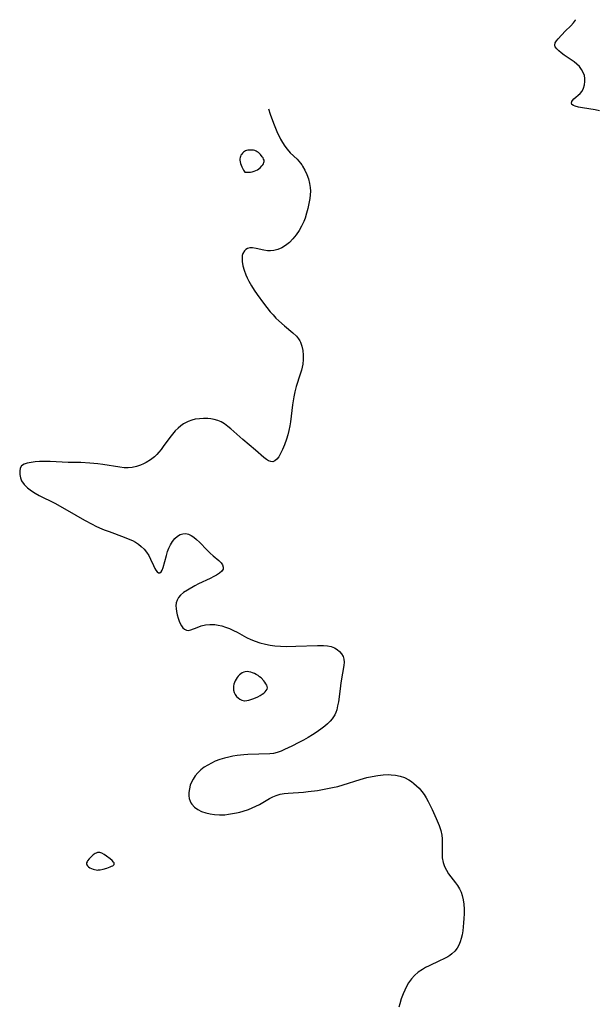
# Model space of a CAD drawing. Header units: metres. Extents: x 1073367 to 1082519, y 1569854 to 1574957.
# Tile 369 of 656: x 1075762 to 1075958, y 1574466 to 1574802. Entities that reach past the tile are written whole.
import ezdxf

# ---------------------------------------------------------------- set-up
doc = ezdxf.new("R2010")
doc.units = ezdxf.units.M
doc.layers.add('CGG_CurvaNivelLidar_v1', color=253, linetype='Continuous', lineweight=30)

msp = doc.modelspace()

# ---------------------------------------------------------------- linework, layer by layer
at = {"layer": 'CGG_CurvaNivelLidar_v1'}
for p, q in [((1075949.8885, 1574799.9463, 66), (1075950.8278, 1574800.9968, 66)), ((1075950.8278, 1574800.9968, 66), (1075951.4486, 1574801.9227, 66)), ((1075951.4486, 1574801.9227, 66), (1075951.5009, 1574802.0327, 66)), ((1075945.6241, 1574795.5468, 66), (1075948.0117, 1574798.0708, 66)), ((1075948.0117, 1574798.0708, 66), (1075949.8885, 1574799.9463, 66)), ((1075944.5447, 1574794.0818, 66), (1075944.9844, 1574794.7972, 66)), ((1075944.9844, 1574794.7972, 66), (1075945.6241, 1574795.5468, 66)), ((1075944.3952, 1574793.3837, 66), (1075944.5447, 1574794.0818, 66)), ((1075944.5901, 1574792.716, 66), (1075944.3952, 1574793.3837, 66)), ((1075945.0666, 1574792.0449, 66), (1075944.5901, 1574792.716, 66)), ((1075945.7547, 1574791.3656, 66), (1075945.0666, 1574792.0449, 66)), ((1075946.5947, 1574790.6733, 66), (1075945.7547, 1574791.3656, 66)), ((1075947.6511, 1574789.8854, 66), (1075946.5947, 1574790.6733, 66)), ((1075950.986, 1574787.6565, 66), (1075947.6511, 1574789.8854, 66)), ((1075952.0073, 1574786.8543, 66), (1075950.986, 1574787.6565, 66)), ((1075952.8641, 1574785.9934, 66), (1075952.0073, 1574786.8543, 66)), ((1075953.5875, 1574785.0464, 66), (1075952.8641, 1574785.9934, 66)), ((1075954.1539, 1574784.0338, 66), (1075953.5875, 1574785.0464, 66)), ((1075954.5329, 1574782.9738, 66), (1075954.1539, 1574784.0338, 66)), ((1075954.6993, 1574781.9333, 66), (1075954.5329, 1574782.9738, 66)), ((1075954.5667, 1574779.7234, 66), (1075954.7074, 1574780.8877, 66)), ((1075954.7074, 1574780.8877, 66), (1075954.6993, 1574781.9333, 66)), ((1075953.1081, 1574776.8417, 66), (1075953.7859, 1574777.6635, 66)), ((1075953.7859, 1574777.6635, 66), (1075954.2656, 1574778.6312, 66)), ((1075954.2656, 1574778.6312, 66), (1075954.5667, 1574779.7234, 66)), ((1075950.0756, 1574773.5614, 66), (1075950.2402, 1574774.1369, 66)), ((1075950.2402, 1574774.1369, 66), (1075950.4579, 1574774.4616, 66)), ((1075950.4579, 1574774.4616, 66), (1075950.9336, 1574774.9781, 66)), ((1075950.9336, 1574774.9781, 66), (1075953.1081, 1574776.8417, 66)), ((1075846.5484, 1574771.6299, 66), (1075847.1698, 1574769.7904, 66)), ((1075950.2853, 1574773.0788, 66), (1075950.0756, 1574773.5614, 66)), ((1075950.7571, 1574772.7313, 66), (1075950.2853, 1574773.0788, 66)), ((1075951.4198, 1574772.4639, 66), (1075950.7571, 1574772.7313, 66)), ((1075952.5622, 1574772.1733, 66), (1075951.4198, 1574772.4639, 66)), ((1075953.9213, 1574771.9273, 66), (1075952.5622, 1574772.1733, 66)), ((1075958.1654, 1574771.2517, 66), (1075953.9213, 1574771.9273, 66)), ((1075959.6873, 1574770.9495, 66), (1075958.1654, 1574771.2517, 66)), ((1075847.1698, 1574769.7904, 66), (1075848.3068, 1574766.6911, 66)), ((1075848.3068, 1574766.6911, 66), (1075849.4771, 1574763.8703, 66)), ((1075849.4771, 1574763.8703, 66), (1075850.7253, 1574761.2621, 66)), ((1075850.7253, 1574761.2621, 66), (1075851.396, 1574760.0326, 66)), ((1075839.133, 1574757.3459, 66), (1075838.7091, 1574757.1896, 66)), ((1075839.5826, 1574757.4458, 66), (1075839.133, 1574757.3459, 66)), ((1075840.5215, 1574757.5148, 66), (1075839.5826, 1574757.4458, 66)), ((1075841.4636, 1574757.4301, 66), (1075840.5215, 1574757.5148, 66)), ((1075841.9181, 1574757.3226, 66), (1075841.4636, 1574757.4301, 66)), ((1075842.3506, 1574757.1594, 66), (1075841.9181, 1574757.3226, 66)), ((1075851.396, 1574760.0326, 66), (1075852.1235, 1574758.8692, 66)), ((1075852.1235, 1574758.8692, 66), (1075852.9288, 1574757.7915, 66)), ((1075852.9288, 1574757.7915, 66), (1075854.0306, 1574756.6021, 66)), ((1075836.8967, 1574754.9468, 66), (1075836.8385, 1574754.5081, 66)), ((1075836.8385, 1574754.5081, 66), (1075836.8521, 1574754.0012, 66)), ((1075836.8521, 1574754.0012, 66), (1075836.9347, 1574753.4493, 66)), ((1075837.015, 1574755.3437, 66), (1075836.8967, 1574754.9468, 66)), ((1075837.1964, 1574755.7308, 66), (1075837.015, 1574755.3437, 66)), ((1075837.4277, 1574756.0915, 66), (1075837.1964, 1574755.7308, 66)), ((1075837.6991, 1574756.4236, 66), (1075837.4277, 1574756.0915, 66)), ((1075838.0045, 1574756.7227, 66), (1075837.6991, 1574756.4236, 66)), ((1075838.3412, 1574756.9814, 66), (1075838.0045, 1574756.7227, 66)), ((1075838.7091, 1574757.1896, 66), (1075838.3412, 1574756.9814, 66)), ((1075842.766, 1574756.9244, 66), (1075842.3506, 1574757.1594, 66)), ((1075843.1539, 1574756.6348, 66), (1075842.766, 1574756.9244, 66)), ((1075843.8594, 1574755.9497, 66), (1075843.1539, 1574756.6348, 66)), ((1075844.4661, 1574755.1875, 66), (1075843.8594, 1574755.9497, 66)), ((1075844.7188, 1574754.7933, 66), (1075844.4661, 1574755.1875, 66)), ((1075844.9228, 1574754.3962, 66), (1075844.7188, 1574754.7933, 66)), ((1075845.0601, 1574753.9996, 66), (1075844.9228, 1574754.3962, 66)), ((1075845.1061, 1574753.6069, 66), (1075845.0601, 1574753.9996, 66)), ((1075854.0306, 1574756.6021, 66), (1075856.3684, 1574754.3571, 66)), ((1075856.3684, 1574754.3571, 66), (1075857.5265, 1574753.0417, 66)), ((1075836.9347, 1574753.4493, 66), (1075837.0843, 1574752.8636, 66)), ((1075837.0843, 1574752.8636, 66), (1075837.5187, 1574751.7156, 66)), ((1075837.5187, 1574751.7156, 66), (1075838.0705, 1574750.635, 66)), ((1075838.0705, 1574750.635, 66), (1075838.5, 1574749.9276, 66)), ((1075842.3095, 1574750.4773, 66), (1075842.8595, 1574750.7654, 66)), ((1075842.8595, 1574750.7654, 66), (1075843.3262, 1574751.084, 66)), ((1075843.3262, 1574751.084, 66), (1075843.7054, 1574751.413, 66)), ((1075843.7054, 1574751.413, 66), (1075844.3728, 1574752.111, 66)), ((1075844.3728, 1574752.111, 66), (1075844.6528, 1574752.4745, 66)), ((1075844.6528, 1574752.4745, 66), (1075844.8811, 1574752.8453, 66)), ((1075844.8811, 1574752.8453, 66), (1075845.0401, 1574753.2227, 66)), ((1075845.0401, 1574753.2227, 66), (1075845.1061, 1574753.6069, 66)), ((1075857.5265, 1574753.0417, 66), (1075857.9871, 1574752.4112, 66)), ((1075857.9871, 1574752.4112, 66), (1075858.2552, 1574752.0051, 66)), ((1075858.2552, 1574752.0051, 66), (1075859.039, 1574750.6181, 66)), ((1075859.039, 1574750.6181, 66), (1075859.6949, 1574749.1512, 66)), ((1075838.5, 1574749.9276, 66), (1075839.2792, 1574749.9088, 66)), ((1075839.2792, 1574749.9088, 66), (1075840.415, 1574749.982, 66)), ((1075840.415, 1574749.982, 66), (1075841.0568, 1574750.0825, 66)), ((1075841.0568, 1574750.0825, 66), (1075841.699, 1574750.2441, 66)), ((1075841.699, 1574750.2441, 66), (1075842.3095, 1574750.4773, 66)), ((1075859.6949, 1574749.1512, 66), (1075860.2255, 1574747.6278, 66)), ((1075860.2255, 1574747.6278, 66), (1075860.6237, 1574746.0677, 66)), ((1075860.6237, 1574746.0677, 66), (1075860.8394, 1574744.7593, 66)), ((1075860.8394, 1574744.7593, 66), (1075860.9256, 1574743.4419, 66)), ((1075860.7194, 1574740.925, 66), (1075860.4331, 1574739.2621, 66)), ((1075860.8716, 1574742.1896, 66), (1075860.7194, 1574740.925, 66)), ((1075860.9256, 1574743.4419, 66), (1075860.8716, 1574742.1896, 66)), ((1075860.0633, 1574737.5829, 66), (1075859.6116, 1574735.9047, 66)), ((1075860.4331, 1574739.2621, 66), (1075860.0633, 1574737.5829, 66)), ((1075859.0714, 1574734.2461, 66), (1075858.6253, 1574733.0845, 66)), ((1075859.6116, 1574735.9047, 66), (1075859.0714, 1574734.2461, 66)), ((1075857.9028, 1574731.5058, 66), (1075857.0323, 1574729.9657, 66)), ((1075858.6253, 1574733.0845, 66), (1075857.9028, 1574731.5058, 66)), ((1075854.9625, 1574727.1706, 66), (1075853.7454, 1574725.9177, 66)), ((1075856.0467, 1574728.5156, 66), (1075854.9625, 1574727.1706, 66)), ((1075857.0323, 1574729.9657, 66), (1075856.0467, 1574728.5156, 66)), ((1075839.4468, 1574723.8877, 66), (1075838.8444, 1574723.5689, 66)), ((1075840.2239, 1574724.0626, 66), (1075839.4468, 1574723.8877, 66)), ((1075841.0804, 1574724.0693, 66), (1075840.2239, 1574724.0626, 66)), ((1075842.3613, 1574723.8664, 66), (1075841.0804, 1574724.0693, 66)), ((1075844.9457, 1574723.2401, 66), (1075842.3613, 1574723.8664, 66)), ((1075851.1255, 1574724.0753, 66), (1075849.7605, 1574723.5056, 66)), ((1075852.4238, 1574724.8481, 66), (1075851.1255, 1574724.0753, 66)), ((1075853.7454, 1574725.9177, 66), (1075852.4238, 1574724.8481, 66)), ((1075837.6269, 1574721.4748, 66), (1075837.555, 1574720.7607, 66)), ((1075837.555, 1574720.7607, 66), (1075837.6149, 1574719.4079, 66)), ((1075837.791, 1574722.1267, 66), (1075837.6269, 1574721.4748, 66)), ((1075838.3433, 1574723.108, 66), (1075837.791, 1574722.1267, 66)), ((1075838.8444, 1574723.5689, 66), (1075838.3433, 1574723.108, 66)), ((1075846.2233, 1574723.0497, 66), (1075844.9457, 1574723.2401, 66)), ((1075847.2943, 1574723.0342, 66), (1075846.2233, 1574723.0497, 66)), ((1075848.3813, 1574723.1551, 66), (1075847.2943, 1574723.0342, 66)), ((1075849.7605, 1574723.5056, 66), (1075848.3813, 1574723.1551, 66)), ((1075837.6149, 1574719.4079, 66), (1075837.8698, 1574717.9533, 66)), ((1075837.8698, 1574717.9533, 66), (1075838.2884, 1574716.4395, 66)), ((1075838.2884, 1574716.4395, 66), (1075838.8532, 1574714.9031, 66)), ((1075838.8532, 1574714.9031, 66), (1075839.3171, 1574713.8523, 66)), ((1075839.3171, 1574713.8523, 66), (1075839.9245, 1574712.6487, 66)), ((1075839.9245, 1574712.6487, 66), (1075840.7944, 1574711.1289, 66)), ((1075840.7944, 1574711.1289, 66), (1075841.7486, 1574709.6172, 66)), ((1075841.7486, 1574709.6172, 66), (1075842.7637, 1574708.1165, 66)), ((1075842.7637, 1574708.1165, 66), (1075844.9133, 1574705.1583, 66)), ((1075844.9133, 1574705.1583, 66), (1075847.1826, 1574702.2616, 66)), ((1075847.1826, 1574702.2616, 66), (1075848.1443, 1574701.1523, 66)), ((1075848.1443, 1574701.1523, 66), (1075849.1464, 1574700.09, 66)), ((1075849.1464, 1574700.09, 66), (1075850.107, 1574699.1539, 66)), ((1075850.107, 1574699.1539, 66), (1075852.0895, 1574697.4076, 66)), ((1075852.0895, 1574697.4076, 66), (1075854.8852, 1574695.087, 66)), ((1075854.8852, 1574695.087, 66), (1075856.111, 1574693.8786, 66)), ((1075856.111, 1574693.8786, 66), (1075856.8311, 1574692.974, 66)), ((1075856.8311, 1574692.974, 66), (1075857.2559, 1574692.2923, 66)), ((1075857.2559, 1574692.2923, 66), (1075857.4924, 1574691.826, 66)), ((1075857.4924, 1574691.826, 66), (1075857.9967, 1574690.4531, 66)), ((1075857.9967, 1574690.4531, 66), (1075858.3064, 1574688.9902, 66)), ((1075858.3064, 1574688.9902, 66), (1075858.4483, 1574687.4639, 66)), ((1075858.4483, 1574687.4639, 66), (1075858.4374, 1574685.8968, 66)), ((1075858.0976, 1574683.2909, 66), (1075857.8661, 1574682.3032, 66)), ((1075858.2782, 1574684.3083, 66), (1075858.0976, 1574683.2909, 66)), ((1075858.4374, 1574685.8968, 66), (1075858.2782, 1574684.3083, 66)), ((1075857.4631, 1574680.9055, 66), (1075856.0764, 1574676.6731, 66)), ((1075857.8661, 1574682.3032, 66), (1075857.4631, 1574680.9055, 66)), ((1075856.0764, 1574676.6731, 66), (1075855.5919, 1574674.9224, 66)), ((1075855.2012, 1574673.1397, 66), (1075854.978, 1574671.793, 66)), ((1075855.5919, 1574674.9224, 66), (1075855.2012, 1574673.1397, 66)), ((1075854.7968, 1574670.4349, 66), (1075854.1092, 1574664.6505, 66)), ((1075854.978, 1574671.793, 66), (1075854.7968, 1574670.4349, 66)), ((1075816.6102, 1574663.3226, 66), (1075815.676, 1574662.529, 66)), ((1075817.609, 1574664.0081, 66), (1075816.6102, 1574663.3226, 66)), ((1075819.1588, 1574664.7851, 66), (1075817.609, 1574664.0081, 66)), ((1075820.358, 1574665.205, 66), (1075819.1588, 1574664.7851, 66)), ((1075821.594, 1574665.5061, 66), (1075820.358, 1574665.205, 66)), ((1075823.006, 1574665.709, 66), (1075821.594, 1574665.5061, 66)), ((1075824.4288, 1574665.7887, 66), (1075823.006, 1574665.709, 66)), ((1075825.8442, 1574665.7616, 66), (1075824.4288, 1574665.7887, 66)), ((1075826.9442, 1574665.667, 66), (1075825.8442, 1574665.7616, 66)), ((1075828.0219, 1574665.4891, 66), (1075826.9442, 1574665.667, 66)), ((1075829.2552, 1574665.143, 66), (1075828.0219, 1574665.4891, 66)), ((1075830.4294, 1574664.6348, 66), (1075829.2552, 1574665.143, 66)), ((1075831.5808, 1574663.9288, 66), (1075830.4294, 1574664.6348, 66)), ((1075832.6919, 1574663.0895, 66), (1075831.5808, 1574663.9288, 66)), ((1075833.7138, 1574662.2423, 66), (1075832.6919, 1574663.0895, 66)), ((1075853.8844, 1574663.2336, 66), (1075853.5724, 1574661.7018, 66)), ((1075854.1092, 1574664.6505, 66), (1075853.8844, 1574663.2336, 66)), ((1075813.7683, 1574660.4267, 66), (1075812.8858, 1574659.2763, 66)), ((1075814.6918, 1574661.5209, 66), (1075813.7683, 1574660.4267, 66)), ((1075815.676, 1574662.529, 66), (1075814.6918, 1574661.5209, 66)), ((1075837.7903, 1574658.6698, 66), (1075833.7138, 1574662.2423, 66)), ((1075853.1954, 1574660.202, 66), (1075852.76, 1574658.7442, 66)), ((1075853.5724, 1574661.7018, 66), (1075853.1954, 1574660.202, 66)), ((1075812.8858, 1574659.2763, 66), (1075810.6473, 1574656.1946, 66)), ((1075842.1515, 1574654.9558, 66), (1075837.7903, 1574658.6698, 66)), ((1075852.0705, 1574656.8077, 66), (1075851.4231, 1574655.2454, 66)), ((1075852.76, 1574658.7442, 66), (1075852.0705, 1574656.8077, 66)), ((1075808.4309, 1574653.5217, 66), (1075807.5957, 1574652.7411, 66)), ((1075809.1512, 1574654.3071, 66), (1075808.4309, 1574653.5217, 66)), ((1075809.9114, 1574655.2309, 66), (1075809.1512, 1574654.3071, 66)), ((1075810.6473, 1574656.1946, 66), (1075809.9114, 1574655.2309, 66)), ((1075845.0319, 1574652.4405, 66), (1075842.1515, 1574654.9558, 66)), ((1075850.7448, 1574653.8259, 66), (1075850.0728, 1574652.6636, 66)), ((1075851.4231, 1574655.2454, 66), (1075850.7448, 1574653.8259, 66)), ((1075762.2449, 1574649.5909, 66), (1075761.7699, 1574648.7906, 66)), ((1075763.063, 1574650.1379, 66), (1075762.2449, 1574649.5909, 66)), ((1075764.1638, 1574650.4933, 66), (1075763.063, 1574650.1379, 66)), ((1075765.4743, 1574650.7434, 66), (1075764.1638, 1574650.4933, 66)), ((1075766.8663, 1574650.9386, 66), (1075765.4743, 1574650.7434, 66)), ((1075768.3658, 1574651.0728, 66), (1075766.8663, 1574650.9386, 66)), ((1075770.3494, 1574651.1174, 66), (1075768.3658, 1574651.0728, 66)), ((1075771.9412, 1574651.082, 66), (1075770.3494, 1574651.1174, 66)), ((1075778.1571, 1574650.8002, 66), (1075771.9412, 1574651.082, 66)), ((1075782.451, 1574650.6994, 66), (1075778.1571, 1574650.8002, 66)), ((1075785.6047, 1574650.5459, 66), (1075782.451, 1574650.6994, 66)), ((1075788.2747, 1574650.3214, 66), (1075785.6047, 1574650.5459, 66)), ((1075790.0128, 1574650.0874, 66), (1075788.2747, 1574650.3214, 66)), ((1075795.8488, 1574649.1076, 66), (1075790.0128, 1574650.0874, 66)), ((1075802.8329, 1574649.8491, 66), (1075801.4491, 1574649.3678, 66)), ((1075803.839, 1574650.2941, 66), (1075802.8329, 1574649.8491, 66)), ((1075804.8206, 1574650.8058, 66), (1075803.839, 1574650.2941, 66)), ((1075806.2543, 1574651.7031, 66), (1075804.8206, 1574650.8058, 66)), ((1075807.5957, 1574652.7411, 66), (1075806.2543, 1574651.7031, 66)), ((1075845.8784, 1574651.7773, 66), (1075845.0319, 1574652.4405, 66)), ((1075846.6469, 1574651.3186, 66), (1075845.8784, 1574651.7773, 66)), ((1075847.3927, 1574651.055, 66), (1075846.6469, 1574651.3186, 66)), ((1075848.1021, 1574651.0336, 66), (1075847.3927, 1574651.055, 66)), ((1075848.8111, 1574651.3198, 66), (1075848.1021, 1574651.0336, 66)), ((1075849.4668, 1574651.882, 66), (1075848.8111, 1574651.3198, 66)), ((1075850.0728, 1574652.6636, 66), (1075849.4668, 1574651.882, 66)), ((1075761.7699, 1574648.7906, 66), (1075761.5802, 1574647.7929, 66)), ((1075761.5802, 1574647.7929, 66), (1075761.6085, 1574646.6767, 66)), ((1075761.6085, 1574646.6767, 66), (1075761.8126, 1574645.5573, 66)), ((1075797.2385, 1574648.9356, 66), (1075795.8488, 1574649.1076, 66)), ((1075798.6098, 1574648.8917, 66), (1075797.2385, 1574648.9356, 66)), ((1075800.0387, 1574649.0392, 66), (1075798.6098, 1574648.8917, 66)), ((1075801.4491, 1574649.3678, 66), (1075800.0387, 1574649.0392, 66)), ((1075761.8126, 1574645.5573, 66), (1075762.2456, 1574644.4479, 66)), ((1075762.2456, 1574644.4479, 66), (1075763.0822, 1574643.2563, 66)), ((1075763.0822, 1574643.2563, 66), (1075764.2227, 1574642.1413, 66)), ((1075764.2227, 1574642.1413, 66), (1075765.5885, 1574641.1019, 66)), ((1075765.5885, 1574641.1019, 66), (1075766.8948, 1574640.2707, 66)), ((1075766.8948, 1574640.2707, 66), (1075768.2918, 1574639.4886, 66)), ((1075768.2918, 1574639.4886, 66), (1075773.5523, 1574636.8279, 66)), ((1075773.5523, 1574636.8279, 66), (1075777.0148, 1574634.9049, 66)), ((1075777.0148, 1574634.9049, 66), (1075780.7833, 1574632.7198, 66)), ((1075780.7833, 1574632.7198, 66), (1075783.6856, 1574631.0834, 66)), ((1075783.6856, 1574631.0834, 66), (1075786.3838, 1574629.6417, 66)), ((1075786.3838, 1574629.6417, 66), (1075787.6311, 1574629.0195, 66)), ((1075787.6311, 1574629.0195, 66), (1075788.8919, 1574628.4354, 66)), ((1075788.8919, 1574628.4354, 66), (1075790.5002, 1574627.7647, 66)), ((1075790.5002, 1574627.7647, 66), (1075792.1239, 1574627.1474, 66)), ((1075792.1239, 1574627.1474, 66), (1075797.2852, 1574625.2841, 66)), ((1075815.4499, 1574625.5534, 66), (1075816.361, 1574626.1123, 66)), ((1075816.361, 1574626.1123, 66), (1075817.3215, 1574626.4394, 66)), ((1075817.3215, 1574626.4394, 66), (1075818.3023, 1574626.5029, 66)), ((1075818.3023, 1574626.5029, 66), (1075819.2477, 1574626.2908, 66)), ((1075819.2477, 1574626.2908, 66), (1075820.1817, 1574625.8496, 66)), ((1075797.2852, 1574625.2841, 66), (1075799.2229, 1574624.5011, 66)), ((1075799.2229, 1574624.5011, 66), (1075800.0844, 1574624.0976, 66)), ((1075800.0844, 1574624.0976, 66), (1075801.1735, 1574623.4968, 66)), ((1075801.1735, 1574623.4968, 66), (1075802.1964, 1574622.8188, 66)), ((1075802.1964, 1574622.8188, 66), (1075803.1425, 1574622.0654, 66)), ((1075813.1318, 1574622.6679, 66), (1075813.8084, 1574623.7805, 66)), ((1075813.8084, 1574623.7805, 66), (1075814.5837, 1574624.7559, 66)), ((1075814.5837, 1574624.7559, 66), (1075815.4499, 1574625.5534, 66)), ((1075820.1817, 1574625.8496, 66), (1075821.0997, 1574625.2277, 66)), ((1075821.0997, 1574625.2277, 66), (1075822.0501, 1574624.4209, 66)), ((1075822.0501, 1574624.4209, 66), (1075822.9887, 1574623.5086, 66)), ((1075822.9887, 1574623.5086, 66), (1075825.6353, 1574620.7695, 66)), ((1075803.1425, 1574622.0654, 66), (1075804.1159, 1574621.1123, 66)), ((1075804.1159, 1574621.1123, 66), (1075804.9568, 1574620.0743, 66)), ((1075804.9568, 1574620.0743, 66), (1075805.6695, 1574618.9463, 66)), ((1075811.7107, 1574619.0215, 66), (1075812.1342, 1574620.3391, 66)), ((1075812.1342, 1574620.3391, 66), (1075812.5927, 1574621.5313, 66)), ((1075812.5927, 1574621.5313, 66), (1075813.1318, 1574622.6679, 66)), ((1075825.6353, 1574620.7695, 66), (1075826.6545, 1574619.7965, 66)), ((1075826.6545, 1574619.7965, 66), (1075827.67, 1574618.8871, 66)), ((1075805.6695, 1574618.9463, 66), (1075806.2678, 1574617.7877, 66)), ((1075806.2678, 1574617.7877, 66), (1075807.2677, 1574615.5643, 66)), ((1075810.5816, 1574614.8657, 66), (1075811.7107, 1574619.0215, 66)), ((1075827.67, 1574618.8871, 66), (1075829.6192, 1574617.2366, 66)), ((1075829.6192, 1574617.2366, 66), (1075830.4193, 1574616.4482, 66)), ((1075830.4193, 1574616.4482, 66), (1075830.9027, 1574615.7501, 66)), ((1075807.2677, 1574615.5643, 66), (1075807.7475, 1574614.5609, 66)), ((1075807.7475, 1574614.5609, 66), (1075808.0792, 1574613.963, 66)), ((1075808.0792, 1574613.963, 66), (1075808.5353, 1574613.3557, 66)), ((1075808.5353, 1574613.3557, 66), (1075809.0114, 1574613.022, 66)), ((1075809.0114, 1574613.022, 66), (1075809.5033, 1574613.0226, 66)), ((1075809.5033, 1574613.0226, 66), (1075809.9447, 1574613.3544, 66)), ((1075809.9447, 1574613.3544, 66), (1075810.2904, 1574613.9892, 66)), ((1075810.2904, 1574613.9892, 66), (1075810.5816, 1574614.8657, 66)), ((1075829.9048, 1574612.9446, 66), (1075828.8629, 1574612.2783, 66)), ((1075830.6895, 1574613.6324, 66), (1075829.9048, 1574612.9446, 66)), ((1075831.123, 1574614.3676, 66), (1075830.6895, 1574613.6324, 66)), ((1075830.9027, 1574615.7501, 66), (1075831.1532, 1574615.0467, 66)), ((1075831.1532, 1574615.0467, 66), (1075831.123, 1574614.3676, 66)), ((1075822.7045, 1574609.2527, 66), (1075821.3898, 1574608.575, 66)), ((1075826.7021, 1574611.1455, 66), (1075822.7045, 1574609.2527, 66)), ((1075827.9467, 1574611.7734, 66), (1075826.7021, 1574611.1455, 66)), ((1075828.8629, 1574612.2783, 66), (1075827.9467, 1574611.7734, 66)), ((1075817.6077, 1574606.3468, 66), (1075816.5015, 1574605.4319, 66)), ((1075818.9106, 1574607.1729, 66), (1075817.6077, 1574606.3468, 66)), ((1075821.3898, 1574608.575, 66), (1075818.9106, 1574607.1729, 66)), ((1075815.0833, 1574602.7943, 66), (1075814.9862, 1574601.8385, 66)), ((1075815.3747, 1574603.7459, 66), (1075815.0833, 1574602.7943, 66)), ((1075815.8524, 1574604.6329, 66), (1075815.3747, 1574603.7459, 66)), ((1075816.5015, 1574605.4319, 66), (1075815.8524, 1574604.6329, 66)), ((1075814.9862, 1574601.8385, 66), (1075815.0309, 1574600.8523, 66)), ((1075815.0309, 1574600.8523, 66), (1075815.1729, 1574599.8446, 66)), ((1075815.1729, 1574599.8446, 66), (1075815.4017, 1574598.723, 66)), ((1075815.4017, 1574598.723, 66), (1075815.6969, 1574597.6176, 66)), ((1075815.6969, 1574597.6176, 66), (1075816.06, 1574596.5621, 66)), ((1075816.06, 1574596.5621, 66), (1075816.4371, 1574595.7056, 66)), ((1075816.4371, 1574595.7056, 66), (1075816.8651, 1574594.9396, 66)), ((1075816.8651, 1574594.9396, 66), (1075817.3104, 1574594.3281, 66)), ((1075817.3104, 1574594.3281, 66), (1075817.9116, 1574593.7626, 66)), ((1075817.9116, 1574593.7626, 66), (1075818.5787, 1574593.4428, 66)), ((1075818.5787, 1574593.4428, 66), (1075819.2725, 1574593.4004, 66)), ((1075819.2725, 1574593.4004, 66), (1075820.0215, 1574593.5613, 66)), ((1075820.0215, 1574593.5613, 66), (1075822.171, 1574594.4039, 66)), ((1075822.171, 1574594.4039, 66), (1075823.5533, 1574594.9035, 66)), ((1075823.5533, 1574594.9035, 66), (1075825.0522, 1574595.2837, 66)), ((1075825.0522, 1574595.2837, 66), (1075826.6022, 1574595.448, 66)), ((1075826.6022, 1574595.448, 66), (1075828.21, 1574595.3937, 66)), ((1075828.21, 1574595.3937, 66), (1075829.4039, 1574595.2153, 66)), ((1075829.4039, 1574595.2153, 66), (1075830.6016, 1574594.9359, 66)), ((1075830.6016, 1574594.9359, 66), (1075831.9585, 1574594.5168, 66)), ((1075831.9585, 1574594.5168, 66), (1075833.3026, 1574594.0066, 66)), ((1075833.3026, 1574594.0066, 66), (1075834.6243, 1574593.4182, 66)), ((1075834.6243, 1574593.4182, 66), (1075835.9139, 1574592.7606, 66)), ((1075835.9139, 1574592.7606, 66), (1075839.0591, 1574591.0194, 66)), ((1075839.0591, 1574591.0194, 66), (1075840.5325, 1574590.3245, 66)), ((1075840.5325, 1574590.3245, 66), (1075842.0612, 1574589.7111, 66)), ((1075842.0612, 1574589.7111, 66), (1075843.6376, 1574589.1867, 66)), ((1075843.6376, 1574589.1867, 66), (1075845.5451, 1574588.6903, 66)), ((1075845.5451, 1574588.6903, 66), (1075847.1251, 1574588.3788, 66)), ((1075847.1251, 1574588.3788, 66), (1075848.7284, 1574588.1498, 66)), ((1075848.7284, 1574588.1498, 66), (1075850.6495, 1574587.9863, 66)), ((1075850.6495, 1574587.9863, 66), (1075852.5865, 1574587.9197, 66)), ((1075852.5865, 1574587.9197, 66), (1075855.958, 1574587.9584, 66)), ((1075855.958, 1574587.9584, 66), (1075863.3682, 1574588.2473, 66)), ((1075863.3682, 1574588.2473, 66), (1075865.3589, 1574588.23, 66)), ((1075865.3589, 1574588.23, 66), (1075866.745, 1574588.1136, 66)), ((1075866.745, 1574588.1136, 66), (1075868.0321, 1574587.843, 66)), ((1075868.0321, 1574587.843, 66), (1075869.0939, 1574587.4226, 66)), ((1075869.0939, 1574587.4226, 66), (1075870.043, 1574586.8533, 66)), ((1075870.043, 1574586.8533, 66), (1075870.8652, 1574586.1626, 66)), ((1075870.8652, 1574586.1626, 66), (1075871.5505, 1574585.3582, 66)), ((1075871.5505, 1574585.3582, 66), (1075872.0565, 1574584.4718, 66)), ((1075872.0565, 1574584.4718, 66), (1075872.3482, 1574583.5203, 66)), ((1075872.4042, 1574582.4876, 66), (1075872.2862, 1574581.3902, 66)), ((1075872.3482, 1574583.5203, 66), (1075872.4042, 1574582.4876, 66)), ((1075838.1194, 1574579.108, 66), (1075837.6094, 1574578.8625, 66)), ((1075838.6527, 1574579.2628, 66), (1075838.1194, 1574579.108, 66)), ((1075839.2631, 1574579.31, 66), (1075838.6527, 1574579.2628, 66)), ((1075839.8927, 1574579.2516, 66), (1075839.2631, 1574579.31, 66)), ((1075840.5324, 1574579.1127, 66), (1075839.8927, 1574579.2516, 66)), ((1075841.1738, 1574578.9097, 66), (1075840.5324, 1574579.1127, 66)), ((1075872.2862, 1574581.3902, 66), (1075871.8305, 1574578.7301, 66)), ((1075834.9709, 1574575.6099, 66), (1075834.7944, 1574574.9814, 66)), ((1075835.2037, 1574576.2155, 66), (1075834.9709, 1574575.6099, 66)), ((1075835.4982, 1574576.7873, 66), (1075835.2037, 1574576.2155, 66)), ((1075835.8404, 1574577.2903, 66), (1075835.4982, 1574576.7873, 66)), ((1075836.2322, 1574577.7526, 66), (1075835.8404, 1574577.2903, 66)), ((1075836.6624, 1574578.173, 66), (1075836.2322, 1574577.7526, 66)), ((1075837.123, 1574578.5461, 66), (1075836.6624, 1574578.173, 66)), ((1075837.6094, 1574578.8625, 66), (1075837.123, 1574578.5461, 66)), ((1075841.8087, 1574578.6525, 66), (1075841.1738, 1574578.9097, 66)), ((1075842.4281, 1574578.3446, 66), (1075841.8087, 1574578.6525, 66)), ((1075843.0212, 1574577.9838, 66), (1075842.4281, 1574578.3446, 66)), ((1075843.5585, 1574577.5837, 66), (1075843.0212, 1574577.9838, 66)), ((1075844.0631, 1574577.1435, 66), (1075843.5585, 1574577.5837, 66)), ((1075844.975, 1574576.1893, 66), (1075844.0631, 1574577.1435, 66)), ((1075845.3729, 1574575.6929, 66), (1075844.975, 1574576.1893, 66)), ((1075845.7183, 1574575.1926, 66), (1075845.3729, 1574575.6929, 66)), ((1075871.8305, 1574578.7301, 66), (1075871.3306, 1574575.5182, 66)), ((1075834.6747, 1574574.339, 66), (1075834.62, 1574573.6883, 66)), ((1075834.62, 1574573.6883, 66), (1075834.6902, 1574572.9728, 66)), ((1075834.7944, 1574574.9814, 66), (1075834.6747, 1574574.339, 66)), ((1075834.6902, 1574572.9728, 66), (1075834.9009, 1574572.2301, 66)), ((1075834.9009, 1574572.2301, 66), (1075835.2385, 1574571.5075, 66)), ((1075845.0449, 1574571.9863, 66), (1075845.4873, 1574572.3992, 66)), ((1075845.4873, 1574572.3992, 66), (1075845.8487, 1574572.8257, 66)), ((1075845.9936, 1574574.6945, 66), (1075845.7183, 1574575.1926, 66)), ((1075845.8487, 1574572.8257, 66), (1075846.105, 1574573.2682, 66)), ((1075846.1732, 1574574.2047, 66), (1075845.9936, 1574574.6945, 66)), ((1075846.105, 1574573.2682, 66), (1075846.2216, 1574573.7295, 66)), ((1075846.2216, 1574573.7295, 66), (1075846.1732, 1574574.2047, 66)), ((1075871.0374, 1574573.4703, 66), (1075870.4816, 1574569.0349, 66)), ((1075871.3306, 1574575.5182, 66), (1075871.0374, 1574573.4703, 66)), ((1075835.2385, 1574571.5075, 66), (1075835.689, 1574570.8508, 66)), ((1075835.689, 1574570.8508, 66), (1075836.2352, 1574570.302, 66)), ((1075836.2352, 1574570.302, 66), (1075836.8478, 1574569.8856, 66)), ((1075836.8478, 1574569.8856, 66), (1075837.4558, 1574569.5948, 66)), ((1075837.4558, 1574569.5948, 66), (1075837.9838, 1574569.4144, 66)), ((1075837.9838, 1574569.4144, 66), (1075838.357, 1574569.3316, 66)), ((1075838.357, 1574569.3316, 66), (1075838.5, 1574569.3389, 66)), ((1075838.5, 1574569.3389, 66), (1075839.8647, 1574569.5948, 66)), ((1075839.8647, 1574569.5948, 66), (1075841.2405, 1574569.9914, 66)), ((1075841.2405, 1574569.9914, 66), (1075842.1019, 1574570.318, 66)), ((1075842.1019, 1574570.318, 66), (1075842.9548, 1574570.7028, 66)), ((1075842.9548, 1574570.7028, 66), (1075843.7577, 1574571.1244, 66)), ((1075843.7577, 1574571.1244, 66), (1075844.4687, 1574571.56, 66)), ((1075844.4687, 1574571.56, 66), (1075845.0449, 1574571.9863, 66)), ((1075870.4816, 1574569.0349, 66), (1075870.2277, 1574567.6015, 66)), ((1075869.8889, 1574566.2262, 66), (1075869.5995, 1574565.3618, 66)), ((1075870.2277, 1574567.6015, 66), (1075869.8889, 1574566.2262, 66)), ((1075867.6445, 1574562.3319, 66), (1075866.8001, 1574561.5003, 66)), ((1075868.3333, 1574563.1356, 66), (1075867.6445, 1574562.3319, 66)), ((1075869.2361, 1574564.5386, 66), (1075868.3333, 1574563.1356, 66)), ((1075869.5995, 1574565.3618, 66), (1075869.2361, 1574564.5386, 66)), ((1075864.904, 1574559.9537, 66), (1075863.1966, 1574558.7495, 66)), ((1075865.881, 1574560.7105, 66), (1075864.904, 1574559.9537, 66)), ((1075866.8001, 1574561.5003, 66), (1075865.881, 1574560.7105, 66)), ((1075858.548, 1574555.8692, 66), (1075856.9903, 1574555.0606, 66)), ((1075860.1314, 1574556.7773, 66), (1075858.548, 1574555.8692, 66)), ((1075861.6816, 1574557.7453, 66), (1075860.1314, 1574556.7773, 66)), ((1075863.1966, 1574558.7495, 66), (1075861.6816, 1574557.7453, 66)), ((1075850.8751, 1574552.1487, 66), (1075849.6046, 1574551.6822, 66)), ((1075852.081, 1574552.676, 66), (1075850.8751, 1574552.1487, 66)), ((1075854.5186, 1574553.8401, 66), (1075852.081, 1574552.676, 66)), ((1075856.9903, 1574555.0606, 66), (1075854.5186, 1574553.8401, 66)), ((1075828.41, 1574548.6831, 66), (1075827.0974, 1574548.0845, 66)), ((1075829.9643, 1574549.263, 66), (1075828.41, 1574548.6831, 66)), ((1075831.5619, 1574549.7468, 66), (1075829.9643, 1574549.263, 66)), ((1075832.9991, 1574550.105, 66), (1075831.5619, 1574549.7468, 66)), ((1075834.4497, 1574550.4022, 66), (1075832.9991, 1574550.105, 66)), ((1075835.9067, 1574550.6393, 66), (1075834.4497, 1574550.4022, 66)), ((1075838.1917, 1574550.8846, 66), (1075835.9067, 1574550.6393, 66)), ((1075839.491, 1574550.9545, 66), (1075838.1917, 1574550.8846, 66)), ((1075847.0236, 1574551.197, 66), (1075839.491, 1574550.9545, 66)), ((1075848.3259, 1574551.3558, 66), (1075847.0236, 1574551.197, 66)), ((1075849.6046, 1574551.6822, 66), (1075848.3259, 1574551.3558, 66)), ((1075823.5181, 1574545.7458, 66), (1075822.4834, 1574544.7746, 66)), ((1075824.656, 1574546.6323, 66), (1075823.5181, 1574545.7458, 66)), ((1075825.8419, 1574547.401, 66), (1075824.656, 1574546.6323, 66)), ((1075827.0974, 1574548.0845, 66), (1075825.8419, 1574547.401, 66)), ((1075820.7992, 1574542.6025, 66), (1075820.357, 1574541.7668, 66)), ((1075821.5691, 1574543.7256, 66), (1075820.7992, 1574542.6025, 66)), ((1075822.4834, 1574544.7746, 66), (1075821.5691, 1574543.7256, 66)), ((1075872.0961, 1574540.6082, 66), (1075877.9489, 1574542.4998, 66)), ((1075877.9489, 1574542.4998, 66), (1075880.1764, 1574543.1215, 66)), ((1075880.1764, 1574543.1215, 66), (1075882.0406, 1574543.533, 66)), ((1075882.0406, 1574543.533, 66), (1075883.9113, 1574543.8403, 66)), ((1075883.9113, 1574543.8403, 66), (1075885.7758, 1574544.0389, 66)), ((1075885.7758, 1574544.0389, 66), (1075887.6198, 1574544.1136, 66)), ((1075887.6198, 1574544.1136, 66), (1075888.5225, 1574544.096, 66)), ((1075888.5225, 1574544.096, 66), (1075890.0024, 1574543.9623, 66)), ((1075890.0024, 1574543.9623, 66), (1075891.5881, 1574543.6319, 66)), ((1075891.5881, 1574543.6319, 66), (1075893.1062, 1574543.1105, 66)), ((1075893.1062, 1574543.1105, 66), (1075894.5349, 1574542.398, 66)), ((1075894.5349, 1574542.398, 66), (1075895.4431, 1574541.8037, 66)), ((1075819.5505, 1574539.286, 66), (1075819.388, 1574538.0374, 66)), ((1075819.8734, 1574540.5387, 66), (1075819.5505, 1574539.286, 66)), ((1075820.357, 1574541.7668, 66), (1075819.8734, 1574540.5387, 66)), ((1075860.1477, 1574538.3188, 66), (1075863.3905, 1574538.7493, 66)), ((1075863.3905, 1574538.7493, 66), (1075866.7979, 1574539.3393, 66)), ((1075866.7979, 1574539.3393, 66), (1075868.4235, 1574539.6752, 66)), ((1075868.4235, 1574539.6752, 66), (1075870.2683, 1574540.1096, 66)), ((1075870.2683, 1574540.1096, 66), (1075872.0961, 1574540.6082, 66)), ((1075895.4431, 1574541.8037, 66), (1075896.3075, 1574541.1345, 66)), ((1075896.3075, 1574541.1345, 66), (1075897.2198, 1574540.3254, 66)), ((1075897.2198, 1574540.3254, 66), (1075898.0826, 1574539.4503, 66)), ((1075898.0826, 1574539.4503, 66), (1075898.9706, 1574538.4106, 66)), ((1075819.388, 1574538.0374, 66), (1075819.3951, 1574536.8216, 66)), ((1075819.3951, 1574536.8216, 66), (1075819.5288, 1574535.9242, 66)), ((1075819.5288, 1574535.9242, 66), (1075819.7909, 1574535.0796, 66)), ((1075843.5149, 1574533.973, 66), (1075846.9717, 1574535.9901, 66)), ((1075846.9717, 1574535.9901, 66), (1075848.0866, 1574536.569, 66)), ((1075848.0866, 1574536.569, 66), (1075849.2308, 1574537.0419, 66)), ((1075849.2308, 1574537.0419, 66), (1075850.551, 1574537.4076, 66)), ((1075850.551, 1574537.4076, 66), (1075851.9246, 1574537.6438, 66)), ((1075851.9246, 1574537.6438, 66), (1075853.3425, 1574537.8, 66)), ((1075853.3425, 1574537.8, 66), (1075858.5394, 1574538.1626, 66)), ((1075858.5394, 1574538.1626, 66), (1075860.1477, 1574538.3188, 66)), ((1075898.9706, 1574538.4106, 66), (1075899.7849, 1574537.3045, 66)), ((1075899.7849, 1574537.3045, 66), (1075900.5191, 1574536.14, 66)), ((1075900.5191, 1574536.14, 66), (1075901.1412, 1574534.9884, 66)), ((1075819.7909, 1574535.0796, 66), (1075820.1087, 1574534.4474, 66)), ((1075820.1087, 1574534.4474, 66), (1075820.4166, 1574533.9982, 66)), ((1075820.4166, 1574533.9982, 66), (1075821.3267, 1574533.0486, 66)), ((1075821.3267, 1574533.0486, 66), (1075822.4503, 1574532.2374, 66)), ((1075822.4503, 1574532.2374, 66), (1075823.7383, 1574531.5642, 66)), ((1075837.9076, 1574531.6231, 66), (1075839.7348, 1574532.225, 66)), ((1075839.7348, 1574532.225, 66), (1075841.0347, 1574532.7501, 66)), ((1075841.0347, 1574532.7501, 66), (1075842.2959, 1574533.3363, 66)), ((1075842.2959, 1574533.3363, 66), (1075843.5149, 1574533.973, 66)), ((1075901.1412, 1574534.9884, 66), (1075902.4686, 1574532.2517, 66)), ((1075902.4686, 1574532.2517, 66), (1075903.911, 1574529.1139, 66)), ((1075823.7383, 1574531.5642, 66), (1075825.1541, 1574531.0383, 66)), ((1075825.1541, 1574531.0383, 66), (1075826.6349, 1574530.6775, 66)), ((1075826.6349, 1574530.6775, 66), (1075828.1832, 1574530.461, 66)), ((1075828.1832, 1574530.461, 66), (1075829.8899, 1574530.3796, 66)), ((1075829.8899, 1574530.3796, 66), (1075831.6234, 1574530.443, 66)), ((1075831.6234, 1574530.443, 66), (1075832.9545, 1574530.5836, 66)), ((1075832.9545, 1574530.5836, 66), (1075834.2843, 1574530.7904, 66)), ((1075834.2843, 1574530.7904, 66), (1075835.6083, 1574531.0504, 66)), ((1075835.6083, 1574531.0504, 66), (1075836.7644, 1574531.3169, 66)), ((1075836.7644, 1574531.3169, 66), (1075837.9076, 1574531.6231, 66)), ((1075903.911, 1574529.1139, 66), (1075904.8874, 1574526.7312, 66)), ((1075904.8874, 1574526.7312, 66), (1075905.4248, 1574525.0871, 66)), ((1075905.4248, 1574525.0871, 66), (1075905.7888, 1574523.4314, 66)), ((1075905.7888, 1574523.4314, 66), (1075905.9225, 1574522.1427, 66)), ((1075905.9225, 1574522.1427, 66), (1075905.9571, 1574520.514, 66)), ((1075905.9571, 1574520.514, 66), (1075905.9041, 1574517.2801, 66)), ((1075785.3317, 1574515.3977, 66), (1075784.7892, 1574514.6971, 66)), ((1075785.9806, 1574516.0723, 66), (1075785.3317, 1574515.3977, 66)), ((1075786.6714, 1574516.666, 66), (1075785.9806, 1574516.0723, 66)), ((1075787.3964, 1574517.159, 66), (1075786.6714, 1574516.666, 66)), ((1075787.7671, 1574517.3469, 66), (1075787.3964, 1574517.159, 66)), ((1075788.1426, 1574517.4788, 66), (1075787.7671, 1574517.3469, 66)), ((1075788.5226, 1574517.537, 66), (1075788.1426, 1574517.4788, 66)), ((1075788.9111, 1574517.5068, 66), (1075788.5226, 1574517.537, 66)), ((1075789.3032, 1574517.4023, 66), (1075788.9111, 1574517.5068, 66)), ((1075789.6977, 1574517.2424, 66), (1075789.3032, 1574517.4023, 66)), ((1075790.4893, 1574516.8106, 66), (1075789.6977, 1574517.2424, 66)), ((1075791.2756, 1574516.2896, 66), (1075790.4893, 1574516.8106, 66)), ((1075792.4517, 1574515.4009, 66), (1075791.2756, 1574516.2896, 66)), ((1075793.1499, 1574514.7986, 66), (1075792.4517, 1574515.4009, 66)), ((1075905.9041, 1574517.2801, 66), (1075905.9851, 1574515.6707, 66)), ((1075905.9851, 1574515.6707, 66), (1075906.2506, 1574514.11, 66)), ((1075784.4435, 1574514.0011, 66), (1075784.3954, 1574513.6644, 66)), ((1075784.3954, 1574513.6644, 66), (1075784.4779, 1574513.33, 66)), ((1075784.5832, 1574514.3467, 66), (1075784.4435, 1574514.0011, 66)), ((1075784.4779, 1574513.33, 66), (1075784.722, 1574512.9876, 66)), ((1075784.7892, 1574514.6971, 66), (1075784.5832, 1574514.3467, 66)), ((1075784.722, 1574512.9876, 66), (1075785.0966, 1574512.6511, 66)), ((1075785.0966, 1574512.6511, 66), (1075785.566, 1574512.3362, 66)), ((1075785.566, 1574512.3362, 66), (1075786.095, 1574512.0585, 66)), ((1075786.095, 1574512.0585, 66), (1075786.6491, 1574511.8322, 66)), ((1075786.6491, 1574511.8322, 66), (1075787.1943, 1574511.6696, 66)), ((1075789.1055, 1574511.6276, 66), (1075790.0899, 1574511.8248, 66)), ((1075790.0899, 1574511.8248, 66), (1075791.3141, 1574512.16, 66)), ((1075791.3141, 1574512.16, 66), (1075792.4986, 1574512.5754, 66)), ((1075792.4986, 1574512.5754, 66), (1075792.9965, 1574512.7936, 66)), ((1075792.9965, 1574512.7936, 66), (1075793.3876, 1574513.0085, 66)), ((1075793.689, 1574514.2144, 66), (1075793.1499, 1574514.7986, 66)), ((1075793.3876, 1574513.0085, 66), (1075793.6567, 1574513.2178, 66)), ((1075793.6567, 1574513.2178, 66), (1075793.8378, 1574513.4383, 66)), ((1075793.8537, 1574513.9368, 66), (1075793.689, 1574514.2144, 66)), ((1075793.8378, 1574513.4383, 66), (1075793.9108, 1574513.6746, 66)), ((1075793.9108, 1574513.6746, 66), (1075793.8537, 1574513.9368, 66)), ((1075906.2506, 1574514.11, 66), (1075906.716, 1574512.736, 66)), ((1075906.716, 1574512.736, 66), (1075907.3755, 1574511.4283, 66)), ((1075787.1943, 1574511.6696, 66), (1075787.7103, 1574511.5719, 66)), ((1075787.7103, 1574511.5719, 66), (1075788.1325, 1574511.5314, 66)), ((1075788.1325, 1574511.5314, 66), (1075788.5, 1574511.5569, 66)), ((1075788.5, 1574511.5569, 66), (1075789.1055, 1574511.6276, 66)), ((1075907.3755, 1574511.4283, 66), (1075908.151, 1574510.2435, 66)), ((1075908.151, 1574510.2435, 66), (1075910.4781, 1574507.1967, 66)), ((1075910.4781, 1574507.1967, 66), (1075911.1661, 1574506.2095, 66)), ((1075911.1661, 1574506.2095, 66), (1075911.8168, 1574505.1209, 66)), ((1075911.8168, 1574505.1209, 66), (1075912.372, 1574503.981, 66)), ((1075912.372, 1574503.981, 66), (1075912.8116, 1574502.7912, 66)), ((1075912.8116, 1574502.7912, 66), (1075913.1588, 1574501.3509, 66)), ((1075913.1588, 1574501.3509, 66), (1075913.3598, 1574499.8597, 66)), ((1075913.3598, 1574499.8597, 66), (1075913.4536, 1574498.1598, 66)), ((1075913.3865, 1574495.0252, 66), (1075913.2714, 1574493.452, 66)), ((1075913.4514, 1574496.5983, 66), (1075913.3865, 1574495.0252, 66)), ((1075913.4536, 1574498.1598, 66), (1075913.4514, 1574496.5983, 66)), ((1075913.1333, 1574492.0787, 66), (1075912.9533, 1574490.7238, 66)), ((1075913.2714, 1574493.452, 66), (1075913.1333, 1574492.0787, 66)), ((1075912.4381, 1574488.193, 66), (1075912.0691, 1574486.9908, 66)), ((1075912.7193, 1574489.3978, 66), (1075912.4381, 1574488.193, 66)), ((1075912.9533, 1574490.7238, 66), (1075912.7193, 1574489.3978, 66)), ((1075911.0081, 1574484.803, 66), (1075910.2154, 1574483.7936, 66)), ((1075911.6011, 1574485.8548, 66), (1075911.0081, 1574484.803, 66)), ((1075912.0691, 1574486.9908, 66), (1075911.6011, 1574485.8548, 66)), ((1075907.8313, 1574481.8863, 66), (1075906.4918, 1574481.1399, 66)), ((1075908.5753, 1574482.3721, 66), (1075907.8313, 1574481.8863, 66)), ((1075909.2719, 1574482.9005, 66), (1075908.5753, 1574482.3721, 66)), ((1075910.2154, 1574483.7936, 66), (1075909.2719, 1574482.9005, 66)), ((1075900.2955, 1574478.2245, 66), (1075899.1892, 1574477.5988, 66)), ((1075901.4397, 1574478.8003, 66), (1075900.2955, 1574478.2245, 66)), ((1075905.0793, 1574480.4556, 66), (1075901.4397, 1574478.8003, 66)), ((1075906.4918, 1574481.1399, 66), (1075905.0793, 1574480.4556, 66)), ((1075896.4891, 1574475.5329, 66), (1075895.403, 1574474.306, 66)), ((1075897.7708, 1574476.638, 66), (1075896.4891, 1574475.5329, 66)), ((1075899.1892, 1574477.5988, 66), (1075897.7708, 1574476.638, 66)), ((1075893.7894, 1574471.7546, 66), (1075893.183, 1574470.5064, 66)), ((1075894.4656, 1574472.9519, 66), (1075893.7894, 1574471.7546, 66)), ((1075895.403, 1574474.306, 66), (1075894.4656, 1574472.9519, 66)), ((1075892.6267, 1574469.2228, 66), (1075891.9758, 1574467.5552, 66)), ((1075893.183, 1574470.5064, 66), (1075892.6267, 1574469.2228, 66)), ((1075891.415, 1574465.8506, 66), (1075891.1057, 1574464.6675, 66)), ((1075891.9758, 1574467.5552, 66), (1075891.415, 1574465.8506, 66))]:
    msp.add_line(p, q, dxfattribs=at)

doc.saveas('drawing.dxf')
